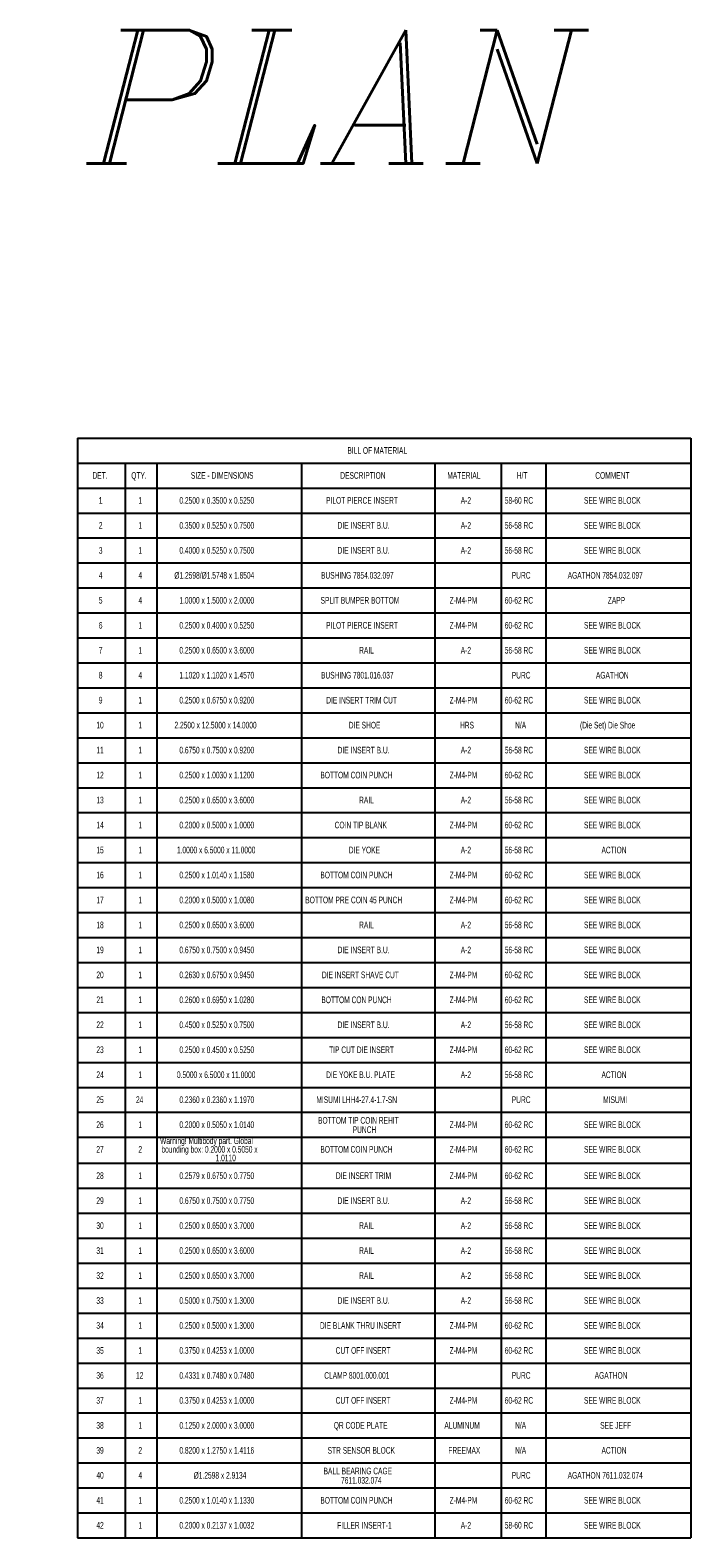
# Model space of a CAD drawing. Header units: inches. Extents: x 1880 to 2363, y -453 to -54.
# Tile 870 of 1056: x 2050 to 2060, y -77 to -54. Entities that reach past the tile are written whole.
import ezdxf

# ---------------------------------------------------------------- set-up
doc = ezdxf.new("R2010")
doc.units = ezdxf.units.IN
doc.header["$LTSCALE"] = 0.5
doc.header["$MEASUREMENT"] = 0
doc.layers.add('SID-M-D', color=42, linetype='Continuous')
doc.styles.add('I', font='ITALIC.SHX')
doc.styles.add('SLDTEXTSTYLE0', font='TXT', dxfattribs={"width": 0.595745})

msp = doc.modelspace()

# ---------------------------------------------------------------- linework, layer by layer
at = {"layer": 'SID-M-D'}
for p, q in [((2051.05645, -60.41617), (2051.05645, -60.79117)), ((2051.05645, -60.41617), (2051.77074, -60.41617)), ((2051.77074, -60.41617), (2052.24604, -60.41617)), ((2052.24604, -60.41617), (2054.42318, -60.41617)), ((2054.42318, -60.41617), (2056.42318, -60.41617)), ((2056.42318, -60.41617), (2057.42318, -60.41617)), ((2057.42318, -60.41617), (2058.09542, -60.41617)), ((2058.09542, -60.41617), (2060.27256, -60.41617)), ((2060.27256, -60.41617), (2060.27256, -60.79117)), ((2051.05645, -60.79117), (2051.05645, -61.16617)), ((2051.05645, -60.79117), (2051.77074, -60.79117)), ((2051.77074, -60.79117), (2051.77074, -61.16617)), ((2051.77074, -60.79117), (2052.24604, -60.79117)), ((2052.24604, -60.79117), (2052.24604, -61.16617)), ((2052.24604, -60.79117), (2054.42318, -60.79117)), ((2054.42318, -60.79117), (2054.42318, -61.16617)), ((2054.42318, -60.79117), (2056.42318, -60.79117)), ((2056.42318, -60.79117), (2056.42318, -61.16617)), ((2056.42318, -60.79117), (2057.42318, -60.79117)), ((2057.42318, -60.79117), (2057.42318, -61.16617)), ((2057.42318, -60.79117), (2058.09542, -60.79117)), ((2058.09542, -60.79117), (2058.09542, -61.16617)), ((2058.09542, -60.79117), (2060.27256, -60.79117)), ((2060.27256, -60.79117), (2060.27256, -61.16617)), ((2051.05645, -61.16617), (2051.77074, -61.16617)), ((2051.05645, -61.16617), (2051.05645, -61.54117)), ((2051.77074, -61.16617), (2052.24604, -61.16617)), ((2051.77074, -61.16617), (2051.77074, -61.54117)), ((2052.24604, -61.16617), (2054.42318, -61.16617)), ((2052.24604, -61.16617), (2052.24604, -61.54117)), ((2054.42318, -61.16617), (2056.42318, -61.16617)), ((2054.42318, -61.16617), (2054.42318, -61.54117)), ((2056.42318, -61.16617), (2057.42318, -61.16617)), ((2056.42318, -61.16617), (2056.42318, -61.54117)), ((2057.42318, -61.16617), (2058.09542, -61.16617)), ((2057.42318, -61.16617), (2057.42318, -61.54117)), ((2058.09542, -61.16617), (2060.27256, -61.16617)), ((2058.09542, -61.16617), (2058.09542, -61.54117)), ((2060.27256, -61.16617), (2060.27256, -61.54117)), ((2051.05645, -61.54117), (2051.05645, -61.91617)), ((2051.05645, -61.54117), (2051.77074, -61.54117)), ((2051.77074, -61.54117), (2051.77074, -61.91617)), ((2051.77074, -61.54117), (2052.24604, -61.54117)), ((2052.24604, -61.54117), (2052.24604, -61.91617)), ((2052.24604, -61.54117), (2054.42318, -61.54117)), ((2054.42318, -61.54117), (2054.42318, -61.91617)), ((2054.42318, -61.54117), (2056.42318, -61.54117)), ((2056.42318, -61.54117), (2056.42318, -61.91617)), ((2056.42318, -61.54117), (2057.42318, -61.54117)), ((2057.42318, -61.54117), (2057.42318, -61.91617)), ((2057.42318, -61.54117), (2058.09542, -61.54117)), ((2058.09542, -61.54117), (2058.09542, -61.91617)), ((2058.09542, -61.54117), (2060.27256, -61.54117)), ((2060.27256, -61.54117), (2060.27256, -61.91617)), ((2051.05645, -61.91617), (2051.05645, -62.29117)), ((2051.05645, -61.91617), (2051.77074, -61.91617)), ((2051.77074, -61.91617), (2051.77074, -62.29117)), ((2051.77074, -61.91617), (2052.24604, -61.91617)), ((2052.24604, -61.91617), (2052.24604, -62.29117)), ((2052.24604, -61.91617), (2054.42318, -61.91617)), ((2054.42318, -61.91617), (2054.42318, -62.29117)), ((2054.42318, -61.91617), (2056.42318, -61.91617)), ((2056.42318, -61.91617), (2056.42318, -62.29117)), ((2056.42318, -61.91617), (2057.42318, -61.91617)), ((2057.42318, -61.91617), (2057.42318, -62.29117)), ((2057.42318, -61.91617), (2058.09542, -61.91617)), ((2058.09542, -61.91617), (2058.09542, -62.29117)), ((2058.09542, -61.91617), (2060.27256, -61.91617)), ((2060.27256, -61.91617), (2060.27256, -62.29117)), ((2051.05645, -62.29117), (2051.05645, -62.66617)), ((2051.05645, -62.29117), (2051.77074, -62.29117)), ((2051.77074, -62.29117), (2051.77074, -62.66617)), ((2051.77074, -62.29117), (2052.24604, -62.29117)), ((2052.24604, -62.29117), (2052.24604, -62.66617)), ((2052.24604, -62.29117), (2054.42318, -62.29117)), ((2054.42318, -62.29117), (2054.42318, -62.66617)), ((2054.42318, -62.29117), (2056.42318, -62.29117)), ((2056.42318, -62.29117), (2056.42318, -62.66617)), ((2056.42318, -62.29117), (2057.42318, -62.29117)), ((2057.42318, -62.29117), (2057.42318, -62.66617)), ((2057.42318, -62.29117), (2058.09542, -62.29117)), ((2058.09542, -62.29117), (2058.09542, -62.66617)), ((2058.09542, -62.29117), (2060.27256, -62.29117)), ((2060.27256, -62.29117), (2060.27256, -62.66617)), ((2051.05645, -62.66617), (2051.05645, -63.04117)), ((2051.05645, -62.66617), (2051.77074, -62.66617)), ((2051.77074, -62.66617), (2051.77074, -63.04117)), ((2051.77074, -62.66617), (2052.24604, -62.66617)), ((2052.24604, -62.66617), (2052.24604, -63.04117)), ((2052.24604, -62.66617), (2054.42318, -62.66617)), ((2054.42318, -62.66617), (2054.42318, -63.04117)), ((2054.42318, -62.66617), (2056.42318, -62.66617)), ((2056.42318, -62.66617), (2056.42318, -63.04117)), ((2056.42318, -62.66617), (2057.42318, -62.66617)), ((2057.42318, -62.66617), (2057.42318, -63.04117)), ((2057.42318, -62.66617), (2058.09542, -62.66617)), ((2058.09542, -62.66617), (2058.09542, -63.04117)), ((2058.09542, -62.66617), (2060.27256, -62.66617)), ((2060.27256, -62.66617), (2060.27256, -63.04117)), ((2051.05645, -63.04117), (2051.05645, -63.41617)), ((2051.05645, -63.04117), (2051.77074, -63.04117)), ((2051.77074, -63.04117), (2051.77074, -63.41617)), ((2051.77074, -63.04117), (2052.24604, -63.04117)), ((2052.24604, -63.04117), (2052.24604, -63.41617)), ((2052.24604, -63.04117), (2054.42318, -63.04117)), ((2054.42318, -63.04117), (2054.42318, -63.41617)), ((2054.42318, -63.04117), (2056.42318, -63.04117)), ((2056.42318, -63.04117), (2056.42318, -63.41617)), ((2056.42318, -63.04117), (2057.42318, -63.04117)), ((2057.42318, -63.04117), (2057.42318, -63.41617)), ((2057.42318, -63.04117), (2058.09542, -63.04117)), ((2058.09542, -63.04117), (2058.09542, -63.41617)), ((2058.09542, -63.04117), (2060.27256, -63.04117)), ((2060.27256, -63.04117), (2060.27256, -63.41617)), ((2051.05645, -63.41617), (2051.05645, -63.79117)), ((2051.05645, -63.41617), (2051.77074, -63.41617)), ((2051.77074, -63.41617), (2051.77074, -63.79117)), ((2051.77074, -63.41617), (2052.24604, -63.41617)), ((2052.24604, -63.41617), (2052.24604, -63.79117)), ((2052.24604, -63.41617), (2054.42318, -63.41617)), ((2054.42318, -63.41617), (2054.42318, -63.79117)), ((2054.42318, -63.41617), (2056.42318, -63.41617)), ((2056.42318, -63.41617), (2056.42318, -63.79117)), ((2056.42318, -63.41617), (2057.42318, -63.41617)), ((2057.42318, -63.41617), (2057.42318, -63.79117)), ((2057.42318, -63.41617), (2058.09542, -63.41617)), ((2058.09542, -63.41617), (2058.09542, -63.79117)), ((2058.09542, -63.41617), (2060.27256, -63.41617)), ((2060.27256, -63.41617), (2060.27256, -63.79117)), ((2051.05645, -63.79117), (2051.05645, -64.16617)), ((2051.05645, -63.79117), (2051.77074, -63.79117)), ((2051.77074, -63.79117), (2051.77074, -64.16617)), ((2051.77074, -63.79117), (2052.24604, -63.79117)), ((2052.24604, -63.79117), (2052.24604, -64.16617)), ((2052.24604, -63.79117), (2054.42318, -63.79117)), ((2054.42318, -63.79117), (2054.42318, -64.16617)), ((2054.42318, -63.79117), (2056.42318, -63.79117)), ((2056.42318, -63.79117), (2056.42318, -64.16617)), ((2056.42318, -63.79117), (2057.42318, -63.79117)), ((2057.42318, -63.79117), (2057.42318, -64.16617)), ((2057.42318, -63.79117), (2058.09542, -63.79117)), ((2058.09542, -63.79117), (2058.09542, -64.16617)), ((2058.09542, -63.79117), (2060.27256, -63.79117)), ((2060.27256, -63.79117), (2060.27256, -64.16617)), ((2051.05645, -64.16617), (2051.05645, -64.54117)), ((2051.05645, -64.16617), (2051.77074, -64.16617)), ((2051.77074, -64.16617), (2051.77074, -64.54117)), ((2051.77074, -64.16617), (2052.24604, -64.16617)), ((2052.24604, -64.16617), (2052.24604, -64.54117)), ((2052.24604, -64.16617), (2054.42318, -64.16617)), ((2054.42318, -64.16617), (2054.42318, -64.54117)), ((2054.42318, -64.16617), (2056.42318, -64.16617)), ((2056.42318, -64.16617), (2056.42318, -64.54117)), ((2056.42318, -64.16617), (2057.42318, -64.16617)), ((2057.42318, -64.16617), (2057.42318, -64.54117)), ((2057.42318, -64.16617), (2058.09542, -64.16617)), ((2058.09542, -64.16617), (2058.09542, -64.54117)), ((2058.09542, -64.16617), (2060.27256, -64.16617)), ((2060.27256, -64.16617), (2060.27256, -64.54117)), ((2051.05645, -64.54117), (2051.05645, -64.91617)), ((2051.05645, -64.54117), (2051.77074, -64.54117)), ((2051.77074, -64.54117), (2051.77074, -64.91617)), ((2051.77074, -64.54117), (2052.24604, -64.54117)), ((2052.24604, -64.54117), (2052.24604, -64.91617)), ((2052.24604, -64.54117), (2054.42318, -64.54117)), ((2054.42318, -64.54117), (2054.42318, -64.91617)), ((2054.42318, -64.54117), (2056.42318, -64.54117)), ((2056.42318, -64.54117), (2056.42318, -64.91617)), ((2056.42318, -64.54117), (2057.42318, -64.54117)), ((2057.42318, -64.54117), (2057.42318, -64.91617)), ((2057.42318, -64.54117), (2058.09542, -64.54117)), ((2058.09542, -64.54117), (2058.09542, -64.91617)), ((2058.09542, -64.54117), (2060.27256, -64.54117)), ((2060.27256, -64.54117), (2060.27256, -64.91617)), ((2051.05645, -64.91617), (2051.05645, -65.29117)), ((2051.05645, -64.91617), (2051.77074, -64.91617)), ((2051.77074, -64.91617), (2051.77074, -65.29117)), ((2051.77074, -64.91617), (2052.24604, -64.91617)), ((2052.24604, -64.91617), (2052.24604, -65.29117)), ((2052.24604, -64.91617), (2054.42318, -64.91617)), ((2054.42318, -64.91617), (2054.42318, -65.29117)), ((2054.42318, -64.91617), (2056.42318, -64.91617)), ((2056.42318, -64.91617), (2056.42318, -65.29117)), ((2056.42318, -64.91617), (2057.42318, -64.91617)), ((2057.42318, -64.91617), (2057.42318, -65.29117)), ((2057.42318, -64.91617), (2058.09542, -64.91617)), ((2058.09542, -64.91617), (2058.09542, -65.29117)), ((2058.09542, -64.91617), (2060.27256, -64.91617)), ((2060.27256, -64.91617), (2060.27256, -65.29117)), ((2051.05645, -65.29117), (2051.05645, -65.66617)), ((2051.05645, -65.29117), (2051.77074, -65.29117)), ((2051.77074, -65.29117), (2051.77074, -65.66617)), ((2051.77074, -65.29117), (2052.24604, -65.29117)), ((2052.24604, -65.29117), (2052.24604, -65.66617)), ((2052.24604, -65.29117), (2054.42318, -65.29117)), ((2054.42318, -65.29117), (2054.42318, -65.66617)), ((2054.42318, -65.29117), (2056.42318, -65.29117)), ((2056.42318, -65.29117), (2056.42318, -65.66617)), ((2056.42318, -65.29117), (2057.42318, -65.29117)), ((2057.42318, -65.29117), (2057.42318, -65.66617)), ((2057.42318, -65.29117), (2058.09542, -65.29117)), ((2058.09542, -65.29117), (2058.09542, -65.66617)), ((2058.09542, -65.29117), (2060.27256, -65.29117)), ((2060.27256, -65.29117), (2060.27256, -65.66617)), ((2051.05645, -65.66617), (2051.05645, -66.04117)), ((2051.05645, -65.66617), (2051.77074, -65.66617)), ((2051.77074, -65.66617), (2051.77074, -66.04117)), ((2051.77074, -65.66617), (2052.24604, -65.66617)), ((2052.24604, -65.66617), (2052.24604, -66.04117)), ((2052.24604, -65.66617), (2054.42318, -65.66617)), ((2054.42318, -65.66617), (2054.42318, -66.04117)), ((2054.42318, -65.66617), (2056.42318, -65.66617)), ((2056.42318, -65.66617), (2056.42318, -66.04117)), ((2056.42318, -65.66617), (2057.42318, -65.66617)), ((2057.42318, -65.66617), (2057.42318, -66.04117)), ((2057.42318, -65.66617), (2058.09542, -65.66617)), ((2058.09542, -65.66617), (2058.09542, -66.04117)), ((2058.09542, -65.66617), (2060.27256, -65.66617)), ((2060.27256, -65.66617), (2060.27256, -66.04117)), ((2051.05645, -66.04117), (2051.05645, -66.41617)), ((2051.05645, -66.04117), (2051.77074, -66.04117)), ((2051.77074, -66.04117), (2051.77074, -66.41617)), ((2051.77074, -66.04117), (2052.24604, -66.04117)), ((2052.24604, -66.04117), (2052.24604, -66.41617)), ((2052.24604, -66.04117), (2054.42318, -66.04117)), ((2054.42318, -66.04117), (2054.42318, -66.41617)), ((2054.42318, -66.04117), (2056.42318, -66.04117)), ((2056.42318, -66.04117), (2056.42318, -66.41617)), ((2056.42318, -66.04117), (2057.42318, -66.04117)), ((2057.42318, -66.04117), (2057.42318, -66.41617)), ((2057.42318, -66.04117), (2058.09542, -66.04117)), ((2058.09542, -66.04117), (2058.09542, -66.41617)), ((2058.09542, -66.04117), (2060.27256, -66.04117)), ((2060.27256, -66.04117), (2060.27256, -66.41617)), ((2051.05645, -66.41617), (2051.05645, -66.79117)), ((2051.05645, -66.41617), (2051.77074, -66.41617)), ((2051.77074, -66.41617), (2051.77074, -66.79117)), ((2051.77074, -66.41617), (2052.24604, -66.41617)), ((2052.24604, -66.41617), (2052.24604, -66.79117)), ((2052.24604, -66.41617), (2054.42318, -66.41617)), ((2054.42318, -66.41617), (2054.42318, -66.79117)), ((2054.42318, -66.41617), (2056.42318, -66.41617)), ((2056.42318, -66.41617), (2056.42318, -66.79117)), ((2056.42318, -66.41617), (2057.42318, -66.41617)), ((2057.42318, -66.41617), (2057.42318, -66.79117)), ((2057.42318, -66.41617), (2058.09542, -66.41617)), ((2058.09542, -66.41617), (2058.09542, -66.79117)), ((2058.09542, -66.41617), (2060.27256, -66.41617)), ((2060.27256, -66.41617), (2060.27256, -66.79117)), ((2051.05645, -66.79117), (2051.05645, -67.16617)), ((2051.05645, -66.79117), (2051.77074, -66.79117)), ((2051.77074, -66.79117), (2051.77074, -67.16617)), ((2051.77074, -66.79117), (2052.24604, -66.79117)), ((2052.24604, -66.79117), (2052.24604, -67.16617)), ((2052.24604, -66.79117), (2054.42318, -66.79117)), ((2054.42318, -66.79117), (2054.42318, -67.16617)), ((2054.42318, -66.79117), (2056.42318, -66.79117)), ((2056.42318, -66.79117), (2056.42318, -67.16617)), ((2056.42318, -66.79117), (2057.42318, -66.79117)), ((2057.42318, -66.79117), (2057.42318, -67.16617)), ((2057.42318, -66.79117), (2058.09542, -66.79117)), ((2058.09542, -66.79117), (2058.09542, -67.16617)), ((2058.09542, -66.79117), (2060.27256, -66.79117)), ((2060.27256, -66.79117), (2060.27256, -67.16617)), ((2051.05645, -67.16617), (2051.05645, -67.54117)), ((2051.05645, -67.16617), (2051.77074, -67.16617)), ((2051.77074, -67.16617), (2051.77074, -67.54117)), ((2051.77074, -67.16617), (2052.24604, -67.16617)), ((2052.24604, -67.16617), (2052.24604, -67.54117)), ((2052.24604, -67.16617), (2054.42318, -67.16617)), ((2054.42318, -67.16617), (2054.42318, -67.54117)), ((2054.42318, -67.16617), (2056.42318, -67.16617)), ((2056.42318, -67.16617), (2056.42318, -67.54117)), ((2056.42318, -67.16617), (2057.42318, -67.16617)), ((2057.42318, -67.16617), (2057.42318, -67.54117)), ((2057.42318, -67.16617), (2058.09542, -67.16617)), ((2058.09542, -67.16617), (2058.09542, -67.54117)), ((2058.09542, -67.16617), (2060.27256, -67.16617)), ((2060.27256, -67.16617), (2060.27256, -67.54117)), ((2051.05645, -67.54117), (2051.05645, -67.91617)), ((2051.05645, -67.54117), (2051.77074, -67.54117)), ((2051.77074, -67.54117), (2051.77074, -67.91617)), ((2051.77074, -67.54117), (2052.24604, -67.54117)), ((2052.24604, -67.54117), (2052.24604, -67.91617)), ((2052.24604, -67.54117), (2054.42318, -67.54117)), ((2054.42318, -67.54117), (2054.42318, -67.91617)), ((2054.42318, -67.54117), (2056.42318, -67.54117)), ((2056.42318, -67.54117), (2056.42318, -67.91617)), ((2056.42318, -67.54117), (2057.42318, -67.54117)), ((2057.42318, -67.54117), (2057.42318, -67.91617)), ((2057.42318, -67.54117), (2058.09542, -67.54117)), ((2058.09542, -67.54117), (2058.09542, -67.91617)), ((2058.09542, -67.54117), (2060.27256, -67.54117)), ((2060.27256, -67.54117), (2060.27256, -67.91617)), ((2051.05645, -67.91617), (2051.05645, -68.29117)), ((2051.05645, -67.91617), (2051.77074, -67.91617)), ((2051.77074, -67.91617), (2051.77074, -68.29117)), ((2051.77074, -67.91617), (2052.24604, -67.91617)), ((2052.24604, -67.91617), (2052.24604, -68.29117)), ((2052.24604, -67.91617), (2054.42318, -67.91617)), ((2054.42318, -67.91617), (2054.42318, -68.29117)), ((2054.42318, -67.91617), (2056.42318, -67.91617)), ((2056.42318, -67.91617), (2056.42318, -68.29117)), ((2056.42318, -67.91617), (2057.42318, -67.91617)), ((2057.42318, -67.91617), (2057.42318, -68.29117)), ((2057.42318, -67.91617), (2058.09542, -67.91617)), ((2058.09542, -67.91617), (2058.09542, -68.29117)), ((2058.09542, -67.91617), (2060.27256, -67.91617)), ((2060.27256, -67.91617), (2060.27256, -68.29117)), ((2051.05645, -68.29117), (2051.05645, -68.66617)), ((2051.05645, -68.29117), (2051.77074, -68.29117)), ((2051.77074, -68.29117), (2051.77074, -68.66617)), ((2051.77074, -68.29117), (2052.24604, -68.29117)), ((2052.24604, -68.29117), (2052.24604, -68.66617)), ((2052.24604, -68.29117), (2054.42318, -68.29117)), ((2054.42318, -68.29117), (2054.42318, -68.66617)), ((2054.42318, -68.29117), (2056.42318, -68.29117)), ((2056.42318, -68.29117), (2056.42318, -68.66617)), ((2056.42318, -68.29117), (2057.42318, -68.29117)), ((2057.42318, -68.29117), (2057.42318, -68.66617)), ((2057.42318, -68.29117), (2058.09542, -68.29117)), ((2058.09542, -68.29117), (2058.09542, -68.66617)), ((2058.09542, -68.29117), (2060.27256, -68.29117)), ((2060.27256, -68.29117), (2060.27256, -68.66617)), ((2051.05645, -68.66617), (2051.05645, -69.04117)), ((2051.05645, -68.66617), (2051.77074, -68.66617)), ((2051.77074, -68.66617), (2051.77074, -69.04117)), ((2051.77074, -68.66617), (2052.24604, -68.66617)), ((2052.24604, -68.66617), (2052.24604, -69.04117)), ((2052.24604, -68.66617), (2054.42318, -68.66617)), ((2054.42318, -68.66617), (2054.42318, -69.04117)), ((2054.42318, -68.66617), (2056.42318, -68.66617)), ((2056.42318, -68.66617), (2056.42318, -69.04117)), ((2056.42318, -68.66617), (2057.42318, -68.66617)), ((2057.42318, -68.66617), (2057.42318, -69.04117)), ((2057.42318, -68.66617), (2058.09542, -68.66617)), ((2058.09542, -68.66617), (2058.09542, -69.04117)), ((2058.09542, -68.66617), (2060.27256, -68.66617)), ((2060.27256, -68.66617), (2060.27256, -69.04117)), ((2051.05645, -69.04117), (2051.05645, -69.41617)), ((2051.05645, -69.04117), (2051.77074, -69.04117)), ((2051.77074, -69.04117), (2051.77074, -69.41617)), ((2051.77074, -69.04117), (2052.24604, -69.04117)), ((2052.24604, -69.04117), (2052.24604, -69.41617)), ((2052.24604, -69.04117), (2054.42318, -69.04117)), ((2054.42318, -69.04117), (2054.42318, -69.41617)), ((2054.42318, -69.04117), (2056.42318, -69.04117)), ((2056.42318, -69.04117), (2056.42318, -69.41617)), ((2056.42318, -69.04117), (2057.42318, -69.04117)), ((2057.42318, -69.04117), (2057.42318, -69.41617)), ((2057.42318, -69.04117), (2058.09542, -69.04117)), ((2058.09542, -69.04117), (2058.09542, -69.41617)), ((2058.09542, -69.04117), (2060.27256, -69.04117)), ((2060.27256, -69.04117), (2060.27256, -69.41617)), ((2051.05645, -69.41617), (2051.05645, -69.79117)), ((2051.05645, -69.41617), (2051.77074, -69.41617)), ((2051.77074, -69.41617), (2051.77074, -69.79117)), ((2051.77074, -69.41617), (2052.24604, -69.41617)), ((2052.24604, -69.41617), (2052.24604, -69.79117)), ((2052.24604, -69.41617), (2054.42318, -69.41617)), ((2054.42318, -69.41617), (2054.42318, -69.79117)), ((2054.42318, -69.41617), (2056.42318, -69.41617)), ((2056.42318, -69.41617), (2056.42318, -69.79117)), ((2056.42318, -69.41617), (2057.42318, -69.41617)), ((2057.42318, -69.41617), (2057.42318, -69.79117)), ((2057.42318, -69.41617), (2058.09542, -69.41617)), ((2058.09542, -69.41617), (2058.09542, -69.79117)), ((2058.09542, -69.41617), (2060.27256, -69.41617)), ((2060.27256, -69.41617), (2060.27256, -69.79117)), ((2051.05645, -69.79117), (2051.05645, -70.16617)), ((2051.05645, -69.79117), (2051.77074, -69.79117)), ((2051.77074, -69.79117), (2051.77074, -70.16617)), ((2051.77074, -69.79117), (2052.24604, -69.79117)), ((2052.24604, -69.79117), (2052.24604, -70.16617)), ((2052.24604, -69.79117), (2054.42318, -69.79117)), ((2054.42318, -69.79117), (2054.42318, -70.16617)), ((2054.42318, -69.79117), (2056.42318, -69.79117)), ((2056.42318, -69.79117), (2056.42318, -70.16617)), ((2056.42318, -69.79117), (2057.42318, -69.79117)), ((2057.42318, -69.79117), (2057.42318, -70.16617)), ((2057.42318, -69.79117), (2058.09542, -69.79117)), ((2058.09542, -69.79117), (2058.09542, -70.16617)), ((2058.09542, -69.79117), (2060.27256, -69.79117)), ((2060.27256, -69.79117), (2060.27256, -70.16617)), ((2051.05645, -70.16617), (2051.05645, -70.54117)), ((2051.05645, -70.16617), (2051.77074, -70.16617)), ((2051.77074, -70.16617), (2051.77074, -70.54117)), ((2051.77074, -70.16617), (2052.24604, -70.16617)), ((2052.24604, -70.16617), (2052.24604, -70.54117)), ((2052.24604, -70.16617), (2054.42318, -70.16617)), ((2054.42318, -70.16617), (2054.42318, -70.54117)), ((2054.42318, -70.16617), (2056.42318, -70.16617)), ((2056.42318, -70.16617), (2056.42318, -70.54117)), ((2056.42318, -70.16617), (2057.42318, -70.16617)), ((2057.42318, -70.16617), (2057.42318, -70.54117)), ((2057.42318, -70.16617), (2058.09542, -70.16617)), ((2058.09542, -70.16617), (2058.09542, -70.54117)), ((2058.09542, -70.16617), (2060.27256, -70.16617)), ((2060.27256, -70.16617), (2060.27256, -70.54117)), ((2051.05645, -70.54117), (2051.05645, -70.91617)), ((2051.05645, -70.54117), (2051.77074, -70.54117)), ((2051.77074, -70.54117), (2051.77074, -70.91617)), ((2051.77074, -70.54117), (2052.24604, -70.54117)), ((2052.24604, -70.54117), (2052.24604, -70.91617)), ((2052.24604, -70.54117), (2054.42318, -70.54117)), ((2054.42318, -70.54117), (2054.42318, -70.91617)), ((2054.42318, -70.54117), (2056.42318, -70.54117)), ((2056.42318, -70.54117), (2056.42318, -70.91617)), ((2056.42318, -70.54117), (2057.42318, -70.54117)), ((2057.42318, -70.54117), (2057.42318, -70.91617)), ((2057.42318, -70.54117), (2058.09542, -70.54117)), ((2058.09542, -70.54117), (2058.09542, -70.91617)), ((2058.09542, -70.54117), (2060.27256, -70.54117)), ((2060.27256, -70.54117), (2060.27256, -70.91617)), ((2051.05645, -70.91617), (2051.05645, -71.30645)), ((2051.05645, -70.91617), (2051.77074, -70.91617)), ((2051.77074, -70.91617), (2051.77074, -71.30645)), ((2051.77074, -70.91617), (2052.24604, -70.91617)), ((2052.24604, -70.91617), (2052.24604, -71.30645)), ((2052.24604, -70.91617), (2054.42318, -70.91617)), ((2054.42318, -70.91617), (2054.42318, -71.30645)), ((2054.42318, -70.91617), (2056.42318, -70.91617)), ((2056.42318, -70.91617), (2056.42318, -71.30645)), ((2056.42318, -70.91617), (2057.42318, -70.91617)), ((2057.42318, -70.91617), (2057.42318, -71.30645)), ((2057.42318, -70.91617), (2058.09542, -70.91617)), ((2058.09542, -70.91617), (2058.09542, -71.30645)), ((2058.09542, -70.91617), (2060.27256, -70.91617)), ((2060.27256, -70.91617), (2060.27256, -71.30645)), ((2051.05645, -71.30645), (2051.05645, -71.68145)), ((2051.05645, -71.30645), (2051.77074, -71.30645)), ((2051.77074, -71.30645), (2051.77074, -71.68145)), ((2051.77074, -71.30645), (2052.24604, -71.30645)), ((2052.24604, -71.30645), (2052.24604, -71.68145)), ((2052.24604, -71.30645), (2054.42318, -71.30645)), ((2054.42318, -71.30645), (2054.42318, -71.68145)), ((2054.42318, -71.30645), (2056.42318, -71.30645)), ((2056.42318, -71.30645), (2056.42318, -71.68145)), ((2056.42318, -71.30645), (2057.42318, -71.30645)), ((2057.42318, -71.30645), (2057.42318, -71.68145)), ((2057.42318, -71.30645), (2058.09542, -71.30645)), ((2058.09542, -71.30645), (2058.09542, -71.68145)), ((2058.09542, -71.30645), (2060.27256, -71.30645)), ((2060.27256, -71.30645), (2060.27256, -71.68145)), ((2051.05645, -71.68145), (2051.05645, -72.05645)), ((2051.05645, -71.68145), (2051.77074, -71.68145)), ((2051.77074, -71.68145), (2051.77074, -72.05645)), ((2051.77074, -71.68145), (2052.24604, -71.68145)), ((2052.24604, -71.68145), (2052.24604, -72.05645)), ((2052.24604, -71.68145), (2054.42318, -71.68145)), ((2054.42318, -71.68145), (2054.42318, -72.05645)), ((2054.42318, -71.68145), (2056.42318, -71.68145)), ((2056.42318, -71.68145), (2056.42318, -72.05645)), ((2056.42318, -71.68145), (2057.42318, -71.68145)), ((2057.42318, -71.68145), (2057.42318, -72.05645)), ((2057.42318, -71.68145), (2058.09542, -71.68145)), ((2058.09542, -71.68145), (2058.09542, -72.05645)), ((2058.09542, -71.68145), (2060.27256, -71.68145)), ((2060.27256, -71.68145), (2060.27256, -72.05645)), ((2051.05645, -72.05645), (2051.05645, -72.43145)), ((2051.05645, -72.05645), (2051.77074, -72.05645)), ((2051.77074, -72.05645), (2051.77074, -72.43145)), ((2051.77074, -72.05645), (2052.24604, -72.05645)), ((2052.24604, -72.05645), (2052.24604, -72.43145)), ((2052.24604, -72.05645), (2054.42318, -72.05645)), ((2054.42318, -72.05645), (2054.42318, -72.43145)), ((2054.42318, -72.05645), (2056.42318, -72.05645)), ((2056.42318, -72.05645), (2056.42318, -72.43145)), ((2056.42318, -72.05645), (2057.42318, -72.05645)), ((2057.42318, -72.05645), (2057.42318, -72.43145)), ((2057.42318, -72.05645), (2058.09542, -72.05645)), ((2058.09542, -72.05645), (2058.09542, -72.43145)), ((2058.09542, -72.05645), (2060.27256, -72.05645)), ((2060.27256, -72.05645), (2060.27256, -72.43145)), ((2051.05645, -72.43145), (2051.05645, -72.80645)), ((2051.05645, -72.43145), (2051.77074, -72.43145)), ((2051.77074, -72.43145), (2051.77074, -72.80645)), ((2051.77074, -72.43145), (2052.24604, -72.43145)), ((2052.24604, -72.43145), (2052.24604, -72.80645)), ((2052.24604, -72.43145), (2054.42318, -72.43145)), ((2054.42318, -72.43145), (2054.42318, -72.80645)), ((2054.42318, -72.43145), (2056.42318, -72.43145)), ((2056.42318, -72.43145), (2056.42318, -72.80645)), ((2056.42318, -72.43145), (2057.42318, -72.43145)), ((2057.42318, -72.43145), (2057.42318, -72.80645)), ((2057.42318, -72.43145), (2058.09542, -72.43145)), ((2058.09542, -72.43145), (2058.09542, -72.80645)), ((2058.09542, -72.43145), (2060.27256, -72.43145)), ((2060.27256, -72.43145), (2060.27256, -72.80645)), ((2051.05645, -72.80645), (2051.05645, -73.18145)), ((2051.05645, -72.80645), (2051.77074, -72.80645)), ((2051.77074, -72.80645), (2051.77074, -73.18145)), ((2051.77074, -72.80645), (2052.24604, -72.80645)), ((2052.24604, -72.80645), (2052.24604, -73.18145)), ((2052.24604, -72.80645), (2054.42318, -72.80645)), ((2054.42318, -72.80645), (2054.42318, -73.18145)), ((2054.42318, -72.80645), (2056.42318, -72.80645)), ((2056.42318, -72.80645), (2056.42318, -73.18145)), ((2056.42318, -72.80645), (2057.42318, -72.80645)), ((2057.42318, -72.80645), (2057.42318, -73.18145)), ((2057.42318, -72.80645), (2058.09542, -72.80645)), ((2058.09542, -72.80645), (2058.09542, -73.18145)), ((2058.09542, -72.80645), (2060.27256, -72.80645)), ((2060.27256, -72.80645), (2060.27256, -73.18145)), ((2051.05645, -73.18145), (2051.05645, -73.55645)), ((2051.05645, -73.18145), (2051.77074, -73.18145)), ((2051.77074, -73.18145), (2051.77074, -73.55645)), ((2051.77074, -73.18145), (2052.24604, -73.18145)), ((2052.24604, -73.18145), (2052.24604, -73.55645)), ((2052.24604, -73.18145), (2054.42318, -73.18145)), ((2054.42318, -73.18145), (2054.42318, -73.55645)), ((2054.42318, -73.18145), (2056.42318, -73.18145)), ((2056.42318, -73.18145), (2056.42318, -73.55645)), ((2056.42318, -73.18145), (2057.42318, -73.18145)), ((2057.42318, -73.18145), (2057.42318, -73.55645)), ((2057.42318, -73.18145), (2058.09542, -73.18145)), ((2058.09542, -73.18145), (2058.09542, -73.55645)), ((2058.09542, -73.18145), (2060.27256, -73.18145)), ((2060.27256, -73.18145), (2060.27256, -73.55645)), ((2051.05645, -73.55645), (2051.05645, -73.93145)), ((2051.05645, -73.55645), (2051.77074, -73.55645)), ((2051.77074, -73.55645), (2051.77074, -73.93145)), ((2051.77074, -73.55645), (2052.24604, -73.55645)), ((2052.24604, -73.55645), (2052.24604, -73.93145)), ((2052.24604, -73.55645), (2054.42318, -73.55645)), ((2054.42318, -73.55645), (2054.42318, -73.93145)), ((2054.42318, -73.55645), (2056.42318, -73.55645)), ((2056.42318, -73.55645), (2056.42318, -73.93145)), ((2056.42318, -73.55645), (2057.42318, -73.55645)), ((2057.42318, -73.55645), (2057.42318, -73.93145)), ((2057.42318, -73.55645), (2058.09542, -73.55645)), ((2058.09542, -73.55645), (2058.09542, -73.93145)), ((2058.09542, -73.55645), (2060.27256, -73.55645)), ((2060.27256, -73.55645), (2060.27256, -73.93145)), ((2051.05645, -73.93145), (2051.05645, -74.30645)), ((2051.05645, -73.93145), (2051.77074, -73.93145)), ((2051.77074, -73.93145), (2051.77074, -74.30645)), ((2051.77074, -73.93145), (2052.24604, -73.93145)), ((2052.24604, -73.93145), (2052.24604, -74.30645)), ((2052.24604, -73.93145), (2054.42318, -73.93145)), ((2054.42318, -73.93145), (2054.42318, -74.30645)), ((2054.42318, -73.93145), (2056.42318, -73.93145)), ((2056.42318, -73.93145), (2056.42318, -74.30645)), ((2056.42318, -73.93145), (2057.42318, -73.93145)), ((2057.42318, -73.93145), (2057.42318, -74.30645)), ((2057.42318, -73.93145), (2058.09542, -73.93145)), ((2058.09542, -73.93145), (2058.09542, -74.30645)), ((2058.09542, -73.93145), (2060.27256, -73.93145)), ((2060.27256, -73.93145), (2060.27256, -74.30645)), ((2051.05645, -74.30645), (2051.05645, -74.68145)), ((2051.05645, -74.30645), (2051.77074, -74.30645)), ((2051.77074, -74.30645), (2051.77074, -74.68145)), ((2051.77074, -74.30645), (2052.24604, -74.30645)), ((2052.24604, -74.30645), (2052.24604, -74.68145)), ((2052.24604, -74.30645), (2054.42318, -74.30645)), ((2054.42318, -74.30645), (2054.42318, -74.68145)), ((2054.42318, -74.30645), (2056.42318, -74.30645)), ((2056.42318, -74.30645), (2056.42318, -74.68145)), ((2056.42318, -74.30645), (2057.42318, -74.30645)), ((2057.42318, -74.30645), (2057.42318, -74.68145)), ((2057.42318, -74.30645), (2058.09542, -74.30645)), ((2058.09542, -74.30645), (2058.09542, -74.68145)), ((2058.09542, -74.30645), (2060.27256, -74.30645)), ((2060.27256, -74.30645), (2060.27256, -74.68145)), ((2051.05645, -74.68145), (2051.05645, -75.05645)), ((2051.05645, -74.68145), (2051.77074, -74.68145)), ((2051.77074, -74.68145), (2051.77074, -75.05645)), ((2051.77074, -74.68145), (2052.24604, -74.68145)), ((2052.24604, -74.68145), (2052.24604, -75.05645)), ((2052.24604, -74.68145), (2054.42318, -74.68145)), ((2054.42318, -74.68145), (2054.42318, -75.05645)), ((2054.42318, -74.68145), (2056.42318, -74.68145)), ((2056.42318, -74.68145), (2056.42318, -75.05645)), ((2056.42318, -74.68145), (2057.42318, -74.68145)), ((2057.42318, -74.68145), (2057.42318, -75.05645)), ((2057.42318, -74.68145), (2058.09542, -74.68145)), ((2058.09542, -74.68145), (2058.09542, -75.05645)), ((2058.09542, -74.68145), (2060.27256, -74.68145)), ((2060.27256, -74.68145), (2060.27256, -75.05645)), ((2051.05645, -75.05645), (2051.05645, -75.43145)), ((2051.05645, -75.05645), (2051.77074, -75.05645)), ((2051.77074, -75.05645), (2051.77074, -75.43145)), ((2051.77074, -75.05645), (2052.24604, -75.05645)), ((2052.24604, -75.05645), (2052.24604, -75.43145)), ((2052.24604, -75.05645), (2054.42318, -75.05645)), ((2054.42318, -75.05645), (2054.42318, -75.43145)), ((2054.42318, -75.05645), (2056.42318, -75.05645)), ((2056.42318, -75.05645), (2056.42318, -75.43145)), ((2056.42318, -75.05645), (2057.42318, -75.05645)), ((2057.42318, -75.05645), (2057.42318, -75.43145)), ((2057.42318, -75.05645), (2058.09542, -75.05645)), ((2058.09542, -75.05645), (2058.09542, -75.43145)), ((2058.09542, -75.05645), (2060.27256, -75.05645)), ((2060.27256, -75.05645), (2060.27256, -75.43145)), ((2051.05645, -75.43145), (2051.05645, -75.80645)), ((2051.05645, -75.43145), (2051.77074, -75.43145)), ((2051.77074, -75.43145), (2051.77074, -75.80645)), ((2051.77074, -75.43145), (2052.24604, -75.43145)), ((2052.24604, -75.43145), (2052.24604, -75.80645)), ((2052.24604, -75.43145), (2054.42318, -75.43145)), ((2054.42318, -75.43145), (2054.42318, -75.80645)), ((2054.42318, -75.43145), (2056.42318, -75.43145)), ((2056.42318, -75.43145), (2056.42318, -75.80645)), ((2056.42318, -75.43145), (2057.42318, -75.43145)), ((2057.42318, -75.43145), (2057.42318, -75.80645)), ((2057.42318, -75.43145), (2058.09542, -75.43145)), ((2058.09542, -75.43145), (2058.09542, -75.80645)), ((2058.09542, -75.43145), (2060.27256, -75.43145)), ((2060.27256, -75.43145), (2060.27256, -75.80645)), ((2051.05645, -75.80645), (2051.05645, -76.18145)), ((2051.05645, -75.80645), (2051.77074, -75.80645)), ((2051.77074, -75.80645), (2051.77074, -76.18145)), ((2051.77074, -75.80645), (2052.24604, -75.80645)), ((2052.24604, -75.80645), (2052.24604, -76.18145)), ((2052.24604, -75.80645), (2054.42318, -75.80645)), ((2054.42318, -75.80645), (2054.42318, -76.18145)), ((2054.42318, -75.80645), (2056.42318, -75.80645)), ((2056.42318, -75.80645), (2056.42318, -76.18145)), ((2056.42318, -75.80645), (2057.42318, -75.80645)), ((2057.42318, -75.80645), (2057.42318, -76.18145)), ((2057.42318, -75.80645), (2058.09542, -75.80645)), ((2058.09542, -75.80645), (2058.09542, -76.18145)), ((2058.09542, -75.80645), (2060.27256, -75.80645)), ((2060.27256, -75.80645), (2060.27256, -76.18145)), ((2051.05645, -76.18145), (2051.05645, -76.55645)), ((2051.05645, -76.18145), (2051.77074, -76.18145)), ((2051.77074, -76.18145), (2051.77074, -76.55645)), ((2051.77074, -76.18145), (2052.24604, -76.18145)), ((2052.24604, -76.18145), (2052.24604, -76.55645)), ((2052.24604, -76.18145), (2054.42318, -76.18145)), ((2054.42318, -76.18145), (2054.42318, -76.55645)), ((2054.42318, -76.18145), (2056.42318, -76.18145)), ((2056.42318, -76.18145), (2056.42318, -76.55645)), ((2056.42318, -76.18145), (2057.42318, -76.18145)), ((2057.42318, -76.18145), (2057.42318, -76.55645)), ((2057.42318, -76.18145), (2058.09542, -76.18145)), ((2058.09542, -76.18145), (2058.09542, -76.55645)), ((2058.09542, -76.18145), (2060.27256, -76.18145)), ((2060.27256, -76.18145), (2060.27256, -76.55645)), ((2051.05645, -76.55645), (2051.05645, -76.93145)), ((2051.05645, -76.55645), (2051.77074, -76.55645)), ((2051.77074, -76.55645), (2051.77074, -76.93145)), ((2051.77074, -76.55645), (2052.24604, -76.55645)), ((2052.24604, -76.55645), (2052.24604, -76.93145)), ((2052.24604, -76.55645), (2054.42318, -76.55645)), ((2054.42318, -76.55645), (2054.42318, -76.93145)), ((2054.42318, -76.55645), (2056.42318, -76.55645)), ((2056.42318, -76.55645), (2056.42318, -76.93145)), ((2056.42318, -76.55645), (2057.42318, -76.55645)), ((2057.42318, -76.55645), (2057.42318, -76.93145)), ((2057.42318, -76.55645), (2058.09542, -76.55645)), ((2058.09542, -76.55645), (2058.09542, -76.93145)), ((2058.09542, -76.55645), (2060.27256, -76.55645)), ((2060.27256, -76.55645), (2060.27256, -76.93145)), ((2051.05645, -76.93145), (2051.77074, -76.93145)), ((2051.77074, -76.93145), (2052.24604, -76.93145)), ((2052.24604, -76.93145), (2054.42318, -76.93145)), ((2054.42318, -76.93145), (2056.42318, -76.93145)), ((2056.42318, -76.93145), (2057.42318, -76.93145)), ((2057.42318, -76.93145), (2058.09542, -76.93145)), ((2058.09542, -76.93145), (2060.27256, -76.93145))]:
    msp.add_line(p, q, dxfattribs=at)

# ---------------------------------------------------------------- texts
at = {"color": 6, "style": 'I'}
msp.add_text('DIE PLAN ', height=2, dxfattribs=at).set_placement((2044.76365, -56.29009))
at = {"layer": 'SID-M-D', "char_height": 0.1, "attachment_point": 1, "style": 'SLDTEXTSTYLE0'}
for s, insert in [('BILL OF MATERIAL', (2055.11214, -60.55192)), ('DET.', (2051.28137, -60.92692)), ('QTY.', (2051.86401, -60.92692)), ('SIZE - DIMENSIONS', (2052.75982, -60.92692)), ('DESCRIPTION', (2055.00478, -60.92692)), ('MATERIAL', (2056.61283, -60.92692)), ('H/T', (2057.65617, -60.92692)), ('COMMENT', (2058.83593, -60.92692)), ('1', (2051.37665, -61.30192)), ('1', (2051.97144, -61.30192)), ('0.2500 x 0.3500 x 0.5250', (2052.58711, -61.30192)), ('PILOT PIERCE INSERT', (2054.79172, -61.30192)), ('A-2', (2056.81478, -61.30192)), ('58-60 RC', (2057.47624, -61.30192)), ('SEE WIRE BLOCK', (2058.66649, -61.30192)), ('2', (2051.37665, -61.67692)), ('1', (2051.97144, -61.67692)), ('0.3500 x 0.5250 x 0.7500', (2052.58711, -61.67692)), ('DIE INSERT B.U.', (2054.96471, -61.67692)), ('A-2', (2056.81478, -61.67692)), ('56-58 RC', (2057.47624, -61.67692)), ('SEE WIRE BLOCK', (2058.66649, -61.67692)), ('3', (2051.37665, -62.05192)), ('1', (2051.97144, -62.05192)), ('0.4000 x 0.5250 x 0.7500', (2052.58711, -62.05192)), ('DIE INSERT B.U.', (2054.96471, -62.05192)), ('A-2', (2056.81478, -62.05192)), ('56-58 RC', (2057.47624, -62.05192)), ('SEE WIRE BLOCK', (2058.66649, -62.05192)), ('4', (2051.37665, -62.42692)), ('4', (2051.97144, -62.42692)), ('Ø1.2598/Ø1.5748 x 1.8504', (2052.51121, -62.42692)), ('BUSHING 7854.032.097', (2054.71513, -62.42692)), ('PURC', (2057.58152, -62.42692)), ('AGATHON 7854.032.097', (2058.42121, -62.42692)), ('5', (2051.37665, -62.80192)), ('4', (2051.97144, -62.80192)), ('1.0000 x 1.5000 x 2.0000', (2052.58711, -62.80192)), ('SPLIT BUMPER BOTTOM', (2054.70832, -62.80192)), ('Z-M4-PM', (2056.64797, -62.80192)), ('60-62 RC', (2057.47624, -62.80192)), ('ZAPP', (2059.02378, -62.80192)), ('6', (2051.37665, -63.17692)), ('1', (2051.97144, -63.17692)), ('0.2500 x 0.4000 x 0.5250', (2052.58711, -63.17692)), ('PILOT PIERCE INSERT', (2054.79172, -63.17692)), ('Z-M4-PM', (2056.64797, -63.17692)), ('60-62 RC', (2057.47624, -63.17692)), ('SEE WIRE BLOCK', (2058.66649, -63.17692)), ('7', (2051.37665, -63.55192)), ('1', (2051.97144, -63.55192)), ('0.2500 x 0.6500 x 3.6000', (2052.58711, -63.55192)), ('RAIL', (2055.28756, -63.55192)), ('A-2', (2056.81478, -63.55192)), ('56-58 RC', (2057.47624, -63.55192)), ('SEE WIRE BLOCK', (2058.66649, -63.55192)), ('8', (2051.37665, -63.92692)), ('4', (2051.97144, -63.92692)), ('1.1020 x 1.1020 x 1.4570', (2052.58711, -63.92692)), ('BUSHING 7801.016.037', (2054.71513, -63.92692)), ('PURC', (2057.58152, -63.92692)), ('AGATHON', (2058.84607, -63.92692)), ('9', (2051.37665, -64.30192)), ('0.2500 x 0.6750 x 0.9200', (2052.58711, -64.30192)), ('DIE INSERT TRIM CUT', (2054.79367, -64.30192)), ('60-62 RC', (2057.47624, -64.30192)), ('SEE WIRE BLOCK', (2058.66649, -64.30192)), ('1', (2051.97144, -64.30192)), ('Z-M4-PM', (2056.64797, -64.30192)), ('10', (2051.3397, -64.67692)), ('1', (2051.97144, -64.67692)), ('2.2500 x 12.5000 x 14.0000', (2052.51322, -64.67692)), ('DIE SHOE', (2055.13186, -64.67692)), ('HRS', (2056.80395, -64.67692)), ('N/A', (2057.63152, -64.67692)), ('(Die Set) Die Shoe', (2058.60698, -64.67692)), ('11', (2051.3397, -65.05192)), ('1', (2051.97144, -65.05192)), ('0.6750 x 0.7500 x 0.9200', (2052.58711, -65.05192)), ('DIE INSERT B.U.', (2054.96471, -65.05192)), ('A-2', (2056.81478, -65.05192)), ('56-58 RC', (2057.47624, -65.05192)), ('SEE WIRE BLOCK', (2058.66649, -65.05192)), ('12', (2051.3397, -65.42692)), ('1', (2051.97144, -65.42692)), ('0.2500 x 1.0030 x 1.1200', (2052.58711, -65.42692)), ('BOTTOM COIN PUNCH', (2054.70547, -65.42692)), ('Z-M4-PM', (2056.64797, -65.42692)), ('60-62 RC', (2057.47624, -65.42692)), ('SEE WIRE BLOCK', (2058.66649, -65.42692)), ('13', (2051.3397, -65.80192)), ('1', (2051.97144, -65.80192)), ('0.2500 x 0.6500 x 3.6000', (2052.58711, -65.80192)), ('RAIL', (2055.28756, -65.80192)), ('A-2', (2056.81478, -65.80192)), ('56-58 RC', (2057.47624, -65.80192)), ('SEE WIRE BLOCK', (2058.66649, -65.80192)), ('14', (2051.3397, -66.17692)), ('1', (2051.97144, -66.17692)), ('0.2000 x 0.5000 x 1.0000', (2052.58711, -66.17692)), ('COIN TIP BLANK', (2054.91985, -66.17692)), ('Z-M4-PM', (2056.64797, -66.17692)), ('60-62 RC', (2057.47624, -66.17692)), ('SEE WIRE BLOCK', (2058.66649, -66.17692)), ('15', (2051.3397, -66.55192)), ('1', (2051.97144, -66.55192)), ('1.0000 x 6.5000 x 11.0000', (2052.55017, -66.55192)), ('DIE YOKE', (2055.13179, -66.55192)), ('A-2', (2056.81478, -66.55192)), ('56-58 RC', (2057.47624, -66.55192)), ('ACTION', (2058.92982, -66.55192)), ('16', (2051.3397, -66.92692)), ('1', (2051.97144, -66.92692)), ('0.2500 x 1.0140 x 1.1580', (2052.58711, -66.92692)), ('BOTTOM COIN PUNCH', (2054.70547, -66.92692)), ('Z-M4-PM', (2056.64797, -66.92692)), ('60-62 RC', (2057.47624, -66.92692)), ('SEE WIRE BLOCK', (2058.66649, -66.92692)), ('17', (2051.3397, -67.30192)), ('1', (2051.97144, -67.30192)), ('0.2000 x 0.5000 x 1.0080', (2052.58711, -67.30192)), ('BOTTOM PRE COIN 45 PUNCH', (2054.47894, -67.30192)), ('Z-M4-PM', (2056.64797, -67.30192)), ('60-62 RC', (2057.47624, -67.30192)), ('SEE WIRE BLOCK', (2058.66649, -67.30192)), ('18', (2051.3397, -67.67692)), ('1', (2051.97144, -67.67692)), ('0.2500 x 0.6500 x 3.6000', (2052.58711, -67.67692)), ('RAIL', (2055.28756, -67.67692)), ('A-2', (2056.81478, -67.67692)), ('56-58 RC', (2057.47624, -67.67692)), ('SEE WIRE BLOCK', (2058.66649, -67.67692)), ('19', (2051.3397, -68.05192)), ('1', (2051.97144, -68.05192)), ('0.6750 x 0.7500 x 0.9450', (2052.58711, -68.05192)), ('DIE INSERT B.U.', (2054.96471, -68.05192)), ('A-2', (2056.81478, -68.05192)), ('56-58 RC', (2057.47624, -68.05192)), ('SEE WIRE BLOCK', (2058.66649, -68.05192)), ('20', (2051.3397, -68.42692)), ('1', (2051.97144, -68.42692)), ('0.2630 x 0.6750 x 0.9450', (2052.58711, -68.42692)), ('DIE INSERT SHAVE CUT', (2054.72825, -68.42692)), ('Z-M4-PM', (2056.64797, -68.42692)), ('60-62 RC', (2057.47624, -68.42692)), ('SEE WIRE BLOCK', (2058.66649, -68.42692)), ('21', (2051.3397, -68.80192)), ('1', (2051.97144, -68.80192)), ('0.2600 x 0.6950 x 1.0280', (2052.58711, -68.80192)), ('BOTTOM CON PUNCH', (2054.72054, -68.80192)), ('Z-M4-PM', (2056.64797, -68.80192)), ('60-62 RC', (2057.47624, -68.80192)), ('SEE WIRE BLOCK', (2058.66649, -68.80192)), ('22', (2051.3397, -69.17692)), ('1', (2051.97144, -69.17692)), ('0.4500 x 0.5250 x 0.7500', (2052.58711, -69.17692)), ('DIE INSERT B.U.', (2054.96471, -69.17692)), ('A-2', (2056.81478, -69.17692)), ('56-58 RC', (2057.47624, -69.17692)), ('SEE WIRE BLOCK', (2058.66649, -69.17692)), ('23', (2051.3397, -69.55192)), ('1', (2051.97144, -69.55192)), ('0.2500 x 0.4500 x 0.5250', (2052.58711, -69.55192)), ('TIP CUT DIE INSERT', (2054.83749, -69.55192)), ('Z-M4-PM', (2056.64797, -69.55192)), ('60-62 RC', (2057.47624, -69.55192)), ('SEE WIRE BLOCK', (2058.66649, -69.55192)), ('24', (2051.3397, -69.92692)), ('1', (2051.97144, -69.92692)), ('0.5000 x 6.5000 x 11.0000', (2052.55017, -69.92692)), ('DIE YOKE B.U. PLATE', (2054.79228, -69.92692)), ('A-2', (2056.81478, -69.92692)), ('56-58 RC', (2057.47624, -69.92692)), ('ACTION', (2058.92982, -69.92692)), ('25', (2051.3397, -70.30192)), ('24', (2051.9345, -70.30192)), ('0.2360 x 0.2360 x 1.1970', (2052.58711, -70.30192)), ('MISUMI LHH4-27.4-1.7-SN', (2054.64575, -70.30192)), ('PURC', (2057.58152, -70.30192)), ('MISUMI', (2058.95448, -70.30192)), ('BOTTOM TIP COIN REHIT', (2054.67096, -70.61226)), ('26', (2051.3397, -70.67692)), ('1', (2051.97144, -70.67692)), ('0.2000 x 0.5050 x 1.0140', (2052.58711, -70.67692)), ('PUNCH', (2055.19103, -70.75163)), ('Z-M4-PM', (2056.64797, -70.67692)), ('60-62 RC', (2057.47624, -70.67692)), ('SEE WIRE BLOCK', (2058.66649, -70.67692)), ('27', (2051.3397, -71.04706)), ('2', (2051.97144, -71.04706)), ('Warning! Multibody part. Global', (2052.29711, -70.91775)), ('bounding box: 0.2000 x 0.5050 x', (2052.31732, -71.04706)), ('BOTTOM COIN PUNCH', (2054.70547, -71.04706)), ('Z-M4-PM', (2056.64797, -71.04706)), ('60-62 RC', (2057.47624, -71.04706)), ('SEE WIRE BLOCK', (2058.66649, -71.04706)), ('1.0110', (2053.13142, -71.17636)), ('28', (2051.3397, -71.4422)), ('1', (2051.97144, -71.4422)), ('0.2579 x 0.6750 x 0.7750', (2052.58711, -71.4422)), ('DIE INSERT TRIM', (2054.93839, -71.4422)), ('Z-M4-PM', (2056.64797, -71.4422)), ('60-62 RC', (2057.47624, -71.4422)), ('SEE WIRE BLOCK', (2058.66649, -71.4422)), ('29', (2051.3397, -71.8172)), ('1', (2051.97144, -71.8172)), ('0.6750 x 0.7500 x 0.7750', (2052.58711, -71.8172)), ('DIE INSERT B.U.', (2054.96471, -71.8172)), ('A-2', (2056.81478, -71.8172)), ('56-58 RC', (2057.47624, -71.8172)), ('SEE WIRE BLOCK', (2058.66649, -71.8172)), ('30', (2051.3397, -72.1922)), ('1', (2051.97144, -72.1922)), ('0.2500 x 0.6500 x 3.7000', (2052.58711, -72.1922)), ('RAIL', (2055.28756, -72.1922)), ('A-2', (2056.81478, -72.1922)), ('56-58 RC', (2057.47624, -72.1922)), ('SEE WIRE BLOCK', (2058.66649, -72.1922)), ('31', (2051.3397, -72.5672)), ('1', (2051.97144, -72.5672)), ('0.2500 x 0.6500 x 3.6000', (2052.58711, -72.5672)), ('RAIL', (2055.28756, -72.5672)), ('A-2', (2056.81478, -72.5672)), ('56-58 RC', (2057.47624, -72.5672)), ('SEE WIRE BLOCK', (2058.66649, -72.5672)), ('32', (2051.3397, -72.9422)), ('1', (2051.97144, -72.9422)), ('0.2500 x 0.6500 x 3.7000', (2052.58711, -72.9422)), ('RAIL', (2055.28756, -72.9422)), ('A-2', (2056.81478, -72.9422)), ('56-58 RC', (2057.47624, -72.9422)), ('SEE WIRE BLOCK', (2058.66649, -72.9422)), ('33', (2051.3397, -73.3172)), ('1', (2051.97144, -73.3172)), ('0.5000 x 0.7500 x 1.3000', (2052.58711, -73.3172)), ('DIE INSERT B.U.', (2054.96471, -73.3172)), ('A-2', (2056.81478, -73.3172)), ('56-58 RC', (2057.47624, -73.3172)), ('SEE WIRE BLOCK', (2058.66649, -73.3172)), ('34', (2051.3397, -73.6922)), ('1', (2051.97144, -73.6922)), ('0.2500 x 0.5000 x 1.3000', (2052.58711, -73.6922)), ('DIE BLANK THRU INSERT', (2054.69999, -73.6922)), ('Z-M4-PM', (2056.64797, -73.6922)), ('60-62 RC', (2057.47624, -73.6922)), ('SEE WIRE BLOCK', (2058.66649, -73.6922)), ('35', (2051.3397, -74.0672)), ('1', (2051.97144, -74.0672)), ('0.3750 x 0.4253 x 1.0000', (2052.58711, -74.0672)), ('CUT OFF INSERT', (2054.93526, -74.0672)), ('Z-M4-PM', (2056.64797, -74.0672)), ('60-62 RC', (2057.47624, -74.0672)), ('SEE WIRE BLOCK', (2058.66649, -74.0672)), ('36', (2051.3397, -74.4422)), ('12', (2051.9345, -74.4422)), ('0.4331 x 0.7480 x 0.7480', (2052.58711, -74.4422)), ('CLAMP 8001.000.001', (2054.76339, -74.4422)), ('PURC', (2057.58152, -74.4422)), ('AGATHON', (2058.8276, -74.4422)), ('37', (2051.3397, -74.8172)), ('1', (2051.97144, -74.8172)), ('0.3750 x 0.4253 x 1.0000', (2052.58711, -74.8172)), ('CUT OFF INSERT', (2054.93526, -74.8172)), ('Z-M4-PM', (2056.64797, -74.8172)), ('60-62 RC', (2057.47624, -74.8172)), ('SEE WIRE BLOCK', (2058.66649, -74.8172)), ('38', (2051.3397, -75.1922)), ('1', (2051.97144, -75.1922)), ('0.1250 x 2.0000 x 3.0000', (2052.58711, -75.1922)), ('QR CODE PLATE', (2054.90658, -75.1922)), ('ALUMINUM', (2056.56888, -75.1922)), ('N/A', (2057.63152, -75.1922)), ('SEE JEFF', (2058.90982, -75.1922)), ('39', (2051.3397, -75.5672)), ('2', (2051.97144, -75.5672)), ('0.8200 x 1.2750 x 1.4116', (2052.58711, -75.5672)), ('STR SENSOR BLOCK', (2054.81381, -75.5672)), ('FREEMAX', (2056.6277, -75.5672)), ('N/A', (2057.63152, -75.5672)), ('ACTION', (2058.92982, -75.5672)), ('40', (2051.3397, -75.9422)), ('4', (2051.97144, -75.9422)), ('Ø1.2598 x 2.9134', (2052.80142, -75.9422)), ('BALL BEARING CAGE', (2054.75346, -75.87754)), ('7611.032.074', (2055.01679, -76.01691)), ('PURC', (2057.58152, -75.9422)), ('AGATHON 7611.032.074', (2058.42121, -75.9422)), ('41', (2051.3397, -76.3172)), ('1', (2051.97144, -76.3172)), ('0.2500 x 1.0140 x 1.1330', (2052.58711, -76.3172)), ('BOTTOM COIN PUNCH', (2054.70547, -76.3172)), ('Z-M4-PM', (2056.64797, -76.3172)), ('60-62 RC', (2057.47624, -76.3172)), ('SEE WIRE BLOCK', (2058.66649, -76.3172)), ('42', (2051.3397, -76.6922)), ('1', (2051.97144, -76.6922)), ('0.2000 x 0.2137 x 1.0032', (2052.58711, -76.6922)), ('FILLER INSERT-1', (2054.95825, -76.6922)), ('A-2', (2056.81478, -76.6922)), ('58-60 RC', (2057.47624, -76.6922)), ('SEE WIRE BLOCK', (2058.66649, -76.6922))]:
    msp.add_mtext(s, dxfattribs=dict(at, insert=insert))

doc.saveas('drawing.dxf')
